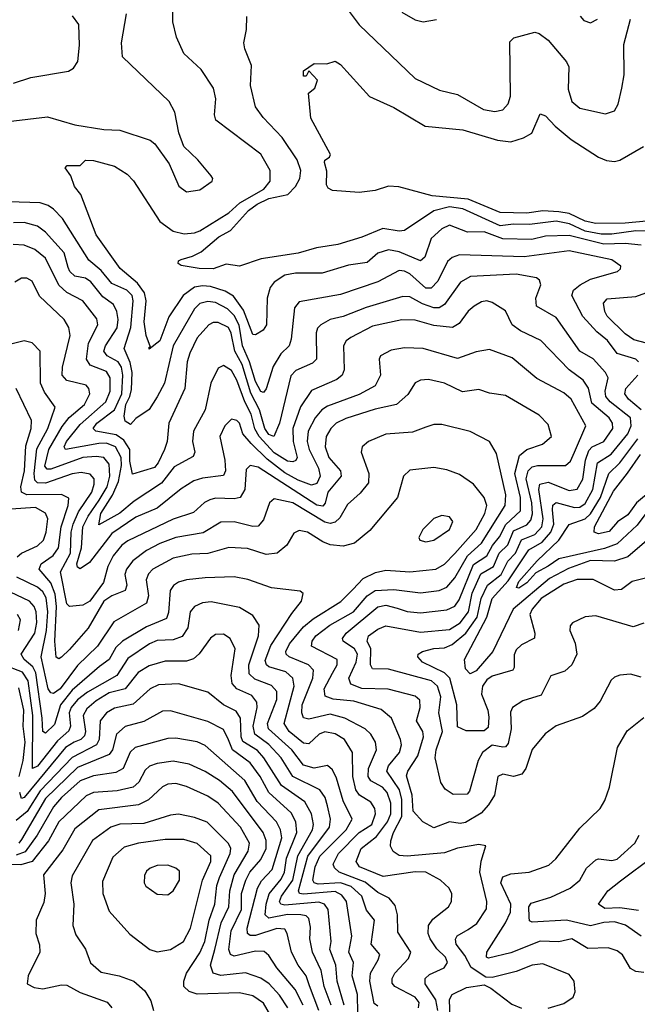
# Model space of a CAD drawing. Extents: x 1308313 to 1441400, y 959662 to 1036319.
# Tile 502 of 656: x 1383148 to 1385471, y 990848 to 994552. Entities that reach past the tile are written whole.
import ezdxf

# ---------------------------------------------------------------- set-up
doc = ezdxf.new("R2010")
doc.units = 0

msp = doc.modelspace()

# ---------------------------------------------------------------- linework, layer by layer
at = {"layer": '0CON10XD'}
for points in [[(1385484.8, 993704.8), (1385425, 993710.8), (1385345, 993707.6), (1385215, 993740.9), (1385125, 993738.7), (1385074.4, 993725.6), (1384965, 993728.2), (1384895, 993754.5), (1384832.6, 993752.6), (1384765, 993778.9), (1384735, 993766.2), (1384695, 993729.3), (1384671.2, 993658.8), (1384655, 993645.9), (1384575, 993679.5), (1384535, 993686.6), (1384495, 993674.2), (1384455, 993639.2), (1384385, 993629.5), (1384285, 993599.2), (1384185, 993598.8), (1384145, 993590.8), (1384105.3, 993565), (1384090.2, 993545), (1384078.3, 993505), (1384076.6, 993405), (1384063.5, 993385), (1384035, 993366.7), (1384025, 993368.6), (1383989.7, 993459.7), (1383952.2, 993512.2), (1383920.8, 993530.8), (1383865, 993548.4), (1383835, 993551.2), (1383805, 993545.6), (1383762.4, 993515), (1383709.2, 993435), (1383675, 993344.6), (1383635, 993312.5), (1383635, 993320), (1383640, 993320), (1383624, 993364), (1383615.8, 993415.8), (1383623.9, 993495), (1383617.1, 993525), (1383590.7, 993560.7), (1383526.2, 993616.2), (1383435, 993743.3), (1383377.5, 993895), (1383354.4, 993925), (1383340.8, 993965), (1383318.8, 993995), (1383326.2, 994003.8), (1383375, 994003.8), (1383395.7, 994024.3), (1383425, 994022.7), (1383505, 994001.9), (1383551.7, 993971.7), (1383576.1, 993946.1), (1383675, 993792.9), (1383725, 993757.1), (1383767, 993747), (1383805, 993750.4), (1383825, 993758.4), (1383935, 993825.3), (1383976.1, 993863.9), (1384066.1, 993915), (1384090.3, 993945), (1384090, 993985), (1384055, 994046.2), (1383885.6, 994175), (1383881.2, 994195), (1383886.2, 994255), (1383876.4, 994295), (1383830, 994365), (1383765.7, 994425), (1383737.3, 994487.3), (1383724.4, 994545), (1383723.8, 994665)], [(1384315, 994680.4), (1384425, 994533.6), (1384635, 994330.8), (1384727.3, 994287.3), (1384795, 994271.5), (1384892, 994215), (1384935, 994207.3), (1384965, 994213.8), (1384985, 994235.6), (1384993.8, 994265), (1384991.3, 994468.7), (1385006, 994484), (1385085.5, 994505.5), (1385101.1, 994501.1), (1385135.7, 994475.7), (1385205, 994394.2), (1385212.9, 994375), (1385210.5, 994290.5), (1385224.4, 994245), (1385255, 994220), (1385351.2, 994198.8), (1385385, 994210), (1385398.9, 994235), (1385412.5, 994295), (1385420.8, 994345), (1385419.5, 994459.5), (1385445, 994554.4)], [(1383105, 994169.3), (1383252.8, 994187.2), (1383355, 994156.4), (1383465, 994139.4), (1383525, 994137.2), (1383639.1, 994099.1), (1383655.7, 994085), (1383710.2, 994010.2), (1383746.4, 993926.4), (1383775, 993904.3), (1383825, 993912.2), (1383872, 993945), (1383874, 993955), (1383867.5, 993965), (1383817.5, 994025), (1383765.3, 994075.3), (1383746.6, 994126.6), (1383730.9, 994205), (1383709.5, 994245), (1383535, 994412.9), (1383530.7, 994465), (1383549.6, 994575)], [(1383125, 994313.2), (1383190, 994335), (1383331.4, 994358.6), (1383350.3, 994369.7), (1383367.1, 994395), (1383373.5, 994456.5), (1383370, 994535), (1383346.5, 994566.5)], [(1385515, 993756.5), (1385465, 993758.5), (1385375.1, 993745.1), (1385335, 993745.7), (1385275, 993757), (1385215.5, 993784.5), (1385165, 993794.2), (1385065, 993782), (1385005, 993783.7), (1384955, 993777.5), (1384815, 993840.9), (1384765, 993848.7), (1384705, 993833.7), (1384595, 993758.9), (1384575, 993756.6), (1384513.1, 993766.9), (1384435, 993733.8), (1384345, 993706.7), (1384264.7, 993694.7), (1384195, 993674.3), (1384056.7, 993653.3), (1383975, 993625.8), (1383925, 993632.5), (1383875, 993615.8), (1383823, 993617), (1383755, 993627.1), (1383744.5, 993635), (1383745.5, 993645), (1383755, 993650.8), (1383797.6, 993662.4), (1383830.8, 993679.2), (1383896.3, 993735), (1383940.4, 993759.6), (1384008.1, 993835), (1384041.7, 993858.3), (1384085, 993879.8), (1384156.3, 993895), (1384184.7, 993925), (1384202.1, 993955), (1384204.7, 993985), (1384191.1, 994025), (1384135, 994108.8), (1384063.5, 994185), (1384034.5, 994225), (1384016.2, 994305), (1384020.3, 994380.3), (1383995, 994443.3), (1383991.4, 994465), (1384001.4, 994515), (1384001.9, 994565)], [(1384585, 994580.8), (1384635, 994552), (1384665, 994544), (1384715, 994553.1)], [(1385255.5, 994565.5), (1385269.5, 994549.5), (1385295, 994540.6), (1385320.8, 994555)], [(1385545, 993798.4), (1385425, 993786.6), (1385315, 993785.7), (1385275, 993794.4), (1385215, 993823.4), (1385175, 993830.1), (1385115, 993833.7), (1385055, 993824), (1384955, 993826.7), (1384835, 993877.3), (1384699.4, 993889.4), (1384573.6, 993923.6), (1384535, 993925.6), (1384485, 993909.5), (1384425, 993901.9), (1384325, 993909.4), (1384308.6, 993918.6), (1384301.3, 993931.3), (1384302.5, 993982.5), (1384293.7, 994015), (1384295.4, 994024.6), (1384313.3, 994035), (1384316.5, 994045), (1384242.3, 994182.3), (1384233.6, 994276.4), (1384257.5, 994295), (1384267.5, 994325), (1384235, 994360), (1384225, 994340), (1384215, 994340), (1384215, 994360), (1384255, 994387.5), (1384303, 994387), (1384335, 994396.2), (1384355, 994383.3), (1384463.4, 994263.4), (1384555, 994222.5), (1384672.3, 994152.3), (1384815, 994137.8), (1384945, 994099.8), (1384995, 994093.4), (1385042.4, 994107.6), (1385074.1, 994125.9), (1385105, 994198.8), (1385125, 994190.6), (1385161.3, 994151.3), (1385222, 994102), (1385324.8, 994034.8), (1385355, 994022.5), (1385385, 994018.4), (1385405, 994024), (1385494.3, 994075.7)], [(1385475.2, 993265.2), (1385465.2, 993275.2), (1385395, 993296.8), (1385358.4, 993345), (1385317.9, 993377.9), (1385266, 993436), (1385224.3, 993515), (1385230.5, 993535), (1385255.6, 993554.4), (1385295, 993576.7), (1385396, 993605), (1385407.5, 993615), (1385409.2, 993625), (1385375, 993648.8), (1385215, 993682.4), (1385045, 993660.9), (1384802.1, 993667.9), (1384775, 993658.4), (1384756.9, 993643.1), (1384721.1, 993568.9), (1384695, 993542.1), (1384675, 993542.6), (1384615, 993595.9), (1384595, 993606.9), (1384575, 993608.9), (1384495, 993566.5), (1384355, 993518.4), (1384198.5, 993491.5), (1384181.9, 993468.1), (1384169, 993351), (1384161.2, 993325), (1384129.7, 993295), (1384101.8, 993248.2), (1384075, 993164.2), (1384065, 993149.6), (1384055, 993153.6), (1384035, 993190.8), (1384012.4, 993265), (1383986.4, 993325), (1383972.9, 993402.9), (1383955, 993439.5), (1383929.8, 993465), (1383885, 993487.9), (1383855, 993492.8), (1383825, 993485.2), (1383805.7, 993464.3), (1383725.5, 993325), (1383692.4, 993185), (1383665, 993133.1), (1383635, 993085.6), (1383585, 993052.2), (1383565, 993029.4), (1383545, 993042.5), (1383541.1, 993061.1), (1383546.6, 993105), (1383562.4, 993135), (1383568.3, 993161.7), (1383571, 993225), (1383563.1, 993263.1), (1383540.9, 993315), (1383566, 993395), (1383575.1, 993495), (1383570.5, 993515), (1383550.8, 993535), (1383495, 993560.2), (1383455, 993609.2), (1383408.2, 993648.2), (1383309, 993805), (1383275, 993839.5), (1383255, 993853.7), (1383225, 993863.3), (1383107, 993867)], [(1383788.3, 993298.3), (1383777.6, 993265), (1383769.1, 993165), (1383708.9, 993035), (1383702.1, 992965), (1383693, 992935), (1383669.3, 992885), (1383655, 992868.1), (1383572.3, 992842.3), (1383561.9, 992891.9), (1383561.6, 992935), (1383540.2, 992970.2), (1383511.1, 992991.1), (1383434.5, 993004.5), (1383424.8, 993014.8), (1383438.4, 993035), (1383504.9, 993085.1), (1383531.6, 993145), (1383535.5, 993215), (1383531, 993245), (1383518.1, 993265), (1383477.4, 993287.4), (1383464.8, 993305), (1383470.4, 993325), (1383515, 993393.6), (1383518.5, 993425), (1383513.4, 993455), (1383501, 993481), (1383460.3, 993510.3), (1383415, 993566.9), (1383395, 993580.2), (1383355, 993587.7), (1383336.6, 993605), (1383330.8, 993620.8), (1383314.8, 993675), (1383245, 993753.6), (1383215, 993775.2), (1383165, 993789.8), (1383125, 993787.7)], [(1385506.7, 992453.3), (1385451, 992439), (1385410.7, 992409.3), (1385385, 992406.8), (1385305, 992445.9), (1385245, 992446.9), (1385195, 992429.1), (1385109.4, 992375), (1385075.3, 992335), (1385066.1, 992315), (1385085.3, 992244.7), (1385084.1, 992225.9), (1385035, 992201.2), (1385015, 992181.2), (1385007, 992163), (1385008, 992115), (1385002.2, 992105), (1384925, 992082.3), (1384905, 992068.4), (1384888.1, 992045), (1384884.7, 992014.7), (1384908, 991955), (1384912.1, 991927.9), (1384910.3, 991889.7), (1384895, 991877.3), (1384827.6, 991877.6), (1384795, 991892.7), (1384792, 991975), (1384765.4, 992075), (1384745, 992095.7), (1384662.9, 992135), (1384645.6, 992155), (1384647.1, 992165), (1384662.5, 992175), (1384705, 992187), (1384745, 992189.3), (1384775, 992202), (1384825.8, 992244.2), (1384868.9, 992305), (1384883.8, 992375), (1384907.3, 992425), (1384958.8, 992465), (1384983.5, 992515), (1385012.2, 992545), (1385034.6, 992595.4), (1385085, 992615.7), (1385111.2, 992645), (1385116.7, 992675), (1385099.9, 992785), (1385104.4, 992805.6), (1385135, 992812.8), (1385215, 992781.6), (1385245, 992785.9), (1385265.8, 992824.2), (1385275.5, 992895), (1385288.1, 992931.9), (1385300.8, 992945), (1385345, 992965.6), (1385378.2, 993015), (1385378, 993035), (1385365, 993054.8), (1385300.2, 993110.2), (1385286.6, 993166.6), (1385266.9, 993196.9), (1385214.8, 993234.8), (1385108.2, 993345), (1385032, 993382), (1385000.7, 993405), (1384975, 993457.8), (1384925, 993488.9), (1384905, 993494.5), (1384885, 993491.2), (1384856.9, 993475), (1384835, 993456.4), (1384800.5, 993409.5), (1384775.3, 993394.7), (1384705, 993401.6), (1384635, 993421.7), (1384585, 993423), (1384475, 993400), (1384392.9, 993357.1), (1384375.5, 993344.5), (1384366.3, 993325), (1384368, 993235), (1384360.8, 993215), (1384341, 993199), (1384245, 993157.8), (1384203.7, 993096.3), (1384175.4, 993015), (1384176.7, 992965), (1384191.2, 992905), (1384186.2, 992893.8), (1384175, 992888.7), (1384155, 992891.8), (1384105, 992923.4), (1384048, 992985), (1384032.8, 993012.8), (1384018.8, 993068.8), (1383994.5, 993115), (1383965, 993196), (1383945, 993233.1), (1383915, 993251.9), (1383895, 993241.4), (1383866.4, 993185), (1383845.8, 993085), (1383801.3, 993005), (1383797.5, 992965), (1383806.4, 992925), (1383800.5, 992909.5), (1383729.3, 992870.7), (1383681.5, 992808.5), (1383578.3, 992741.7), (1383525, 992695.8), (1383445, 992652), (1383453.4, 992695), (1383496.6, 992763.4), (1383519.8, 992815), (1383530.4, 992875), (1383529.1, 992905), (1383507.7, 992945), (1383475, 992958.7), (1383445, 992958.2), (1383320, 992935), (1383315.8, 992945), (1383324.2, 992965), (1383375, 993029), (1383472.1, 993115), (1383488.3, 993155), (1383488.6, 993205), (1383475, 993229.1), (1383412.6, 993252.6), (1383399.5, 993275), (1383406.3, 993335), (1383441.9, 993405), (1383437.7, 993427.7), (1383385.1, 993495.1), (1383325, 993526), (1383295, 993554.3), (1383245.1, 993655.1), (1383205, 993688.4), (1383165.3, 993704.7), (1383123.4, 993706.6)], [(1385506.8, 992593.2), (1385435, 992531.3), (1385385, 992515.5), (1385295, 992518.5), (1385211.8, 992488.2), (1385140.4, 992449.6), (1385003.6, 992335), (1384926.9, 992175), (1384865, 992102.5), (1384841.8, 992091.8), (1384825, 992110), (1384820.9, 992145), (1384904.8, 992305), (1384925.1, 992374.9), (1384985, 992441.3), (1385062.4, 992557.6), (1385112.9, 992587.1), (1385146, 992624), (1385156.7, 992655), (1385151.6, 992708.4), (1385153.4, 992726.6), (1385165, 992736.4), (1385235, 992717.2), (1385255, 992719.1), (1385275, 992732.2), (1385304, 992785), (1385321, 992885), (1385372.6, 992917.4), (1385435.1, 992995), (1385447.3, 993025), (1385444.5, 993055), (1385368.8, 993115), (1385352.8, 993135), (1385350, 993155), (1385361.4, 993205), (1385351.4, 993225), (1385305, 993276.9), (1385255, 993305.3), (1385165, 993432.7), (1385092.1, 993475), (1385089.1, 993505), (1385108.5, 993555), (1385102.9, 993572.9), (1385091.7, 993581.7), (1385015, 993595.2), (1384843.4, 993586.6), (1384805.4, 993564.6), (1384745, 993481.1), (1384725, 993468.4), (1384705, 993468.1), (1384663.1, 993483.1), (1384615, 993510.2), (1384589.5, 993510.5), (1384450.9, 993469.1), (1384365, 993436), (1384315, 993424.7), (1384281.1, 993405), (1384268.2, 993391.8), (1384262.8, 993375), (1384263.9, 993275), (1384249.7, 993260.3), (1384187.1, 993232.9), (1384167.5, 993212.5), (1384124.5, 993035), (1384103.3, 992985), (1384085, 992991.5), (1384069.8, 993015), (1384049.3, 993085), (1384017, 993147), (1383984.2, 993255), (1383957.5, 993305), (1383943.6, 993373.6), (1383932.9, 993395), (1383895, 993412.8), (1383875, 993412.9), (1383859.6, 993405), (1383815.7, 993355), (1383788.3, 993298.3)], [(1385495, 992281.8), (1385455, 992268.8), (1385315, 992310), (1385275, 992306.2), (1385226.4, 992283.6), (1385217.9, 992272.1), (1385217.1, 992255), (1385236.6, 992206.6), (1385243.6, 992165), (1385224.7, 992125.3), (1385198.1, 992101.9), (1385145, 992084.2), (1385108.7, 992011.3), (1385040.5, 991989.5), (1385001.4, 991965), (1384993.3, 991946.7), (1384996.2, 991885), (1384985, 991828.9), (1384975, 991817.5), (1384965, 991815.8), (1384925, 991822.8), (1384888.7, 991795), (1384871.7, 991765), (1384840.2, 991649.8), (1384830.9, 991639.1), (1384777.7, 991637.7), (1384748, 991658), (1384732.4, 991682.4), (1384710.2, 991775), (1384713.7, 991805), (1384738.6, 991875), (1384724.5, 991944.5), (1384731.8, 992005), (1384719.4, 992045), (1384696.7, 992065), (1384535, 992109), (1384475, 992110.6), (1384467.7, 992125), (1384468, 992185), (1384454.8, 992215), (1384460.3, 992235), (1384495, 992260), (1384525, 992271.6), (1384655, 992248.9), (1384765, 992258.9), (1384805, 992283.2), (1384835.4, 992324.6), (1384849.2, 992395), (1384882, 992468), (1384929.6, 992495), (1384951.2, 992545), (1384983.2, 992576.8), (1385005, 992629), (1385055, 992651.6), (1385070.2, 992669.8), (1385076, 992694), (1385073.9, 992735), (1385053.3, 992825), (1385059.8, 992855), (1385075, 992870), (1385095, 992875.8), (1385200.6, 992875), (1385218.9, 992891.1), (1385234.5, 992925), (1385277.3, 993025), (1385221.4, 993125), (1385195, 993148.4), (1385092.7, 993202.7), (1385000.1, 993280.1), (1384915, 993311.1), (1384865, 993302.6), (1384795, 993277.9), (1384665, 993315.3), (1384595, 993317.5), (1384545, 993308.7), (1384505, 993288.1), (1384500, 993275), (1384505.4, 993215), (1384485, 993174.7), (1384425, 993142.6), (1384305, 993098.8), (1384283.9, 993085), (1384258.8, 993055), (1384233, 993005), (1384229.1, 992965), (1384237, 992935), (1384271.4, 992865), (1384277.9, 992835), (1384265, 992807.6), (1384245, 992800.8), (1384195, 992819.5), (1384145, 992847.4), (1384079.2, 992899.2), (1384018.1, 992958.1), (1383987.4, 992995), (1383974.5, 993035), (1383965, 993044.5), (1383945, 993049.1), (1383919.6, 993025), (1383901.1, 992985), (1383919.8, 992895), (1383921.4, 992855), (1383915, 992837.5), (1383835, 992828), (1383802.8, 992817.2), (1383755, 992787.8), (1383664.7, 992715), (1383585, 992680.8), (1383495, 992618.9), (1383409.9, 992510.1), (1383375, 992486.4), (1383365, 992492.2), (1383362.9, 992505), (1383380.1, 992565), (1383385.9, 992644.1), (1383405.2, 992684.8), (1383447.2, 992745), (1383476.5, 992795), (1383487.2, 992835), (1383485, 992880.5), (1383465, 992904.8), (1383435, 992909.7), (1383385, 992905.3), (1383265, 992861.5), (1383251.4, 992861.4), (1383242.9, 992872.9), (1383257.1, 992935), (1383307.4, 993022.6), (1383334.6, 993055.4), (1383391.6, 993105), (1383412.1, 993145), (1383408.4, 993165), (1383397.5, 993177.5), (1383325.2, 993195.2), (1383307.3, 993215), (1383309.2, 993245), (1383337.6, 993365), (1383332.5, 993395), (1383315, 993424.5), (1383222.1, 993512.1), (1383195, 993568.5), (1383175, 993580.4), (1383155, 993579.6), (1383129.5, 993565)], [(1385528.9, 993328.9), (1385457.6, 993347.6), (1385425, 993370.8), (1385357.7, 993437.7), (1385348.5, 993455), (1385343.9, 993486.1), (1385357.6, 993502.4), (1385465, 993510.9), (1385530.9, 993535)], [(1385485, 992078.6), (1385445, 992090), (1385405, 992087.1), (1385385, 992079.2), (1385372, 992068), (1385331.1, 991988.9), (1385308.8, 991961.2), (1385265, 991930.5), (1385165, 991895.4), (1385123.9, 991866.1), (1385075, 991807.1), (1385051.8, 991735), (1385036.5, 991713.5), (1385005, 991705.3), (1384965, 991714.5), (1384945.7, 991705), (1384933.8, 991635), (1384911.6, 991598.4), (1384883, 991567), (1384825, 991532.7), (1384805, 991528.4), (1384765, 991534.7), (1384705, 991511.7), (1384664.6, 991534.6), (1384627.2, 991575), (1384623.6, 991635), (1384602.5, 991707.5), (1384607.4, 991725), (1384645, 991783.6), (1384666.5, 991855), (1384663.6, 991875), (1384640.8, 991915), (1384653.9, 991965), (1384652.7, 991992.7), (1384635, 992007.9), (1384533.7, 992033.7), (1384435, 992036.9), (1384393.1, 992053.1), (1384386, 992075), (1384413.3, 992135), (1384418, 992165), (1384406.7, 992185), (1384364.7, 992215), (1384361.8, 992225), (1384375.7, 992245), (1384495, 992343.3), (1384525, 992349.7), (1384568, 992338), (1384605, 992326), (1384655, 992321.3), (1384755, 992331.7), (1384785, 992345.8), (1384800.4, 992369.6), (1384855, 992503.4), (1384904.6, 992535), (1384925.6, 992574.4), (1384953, 992607), (1384976.6, 992653.4), (1385030.9, 992705), (1385031.2, 992755), (1385010.7, 992845), (1385027.6, 992912.4), (1385055, 992936.1), (1385113.9, 992956.1), (1385147.5, 992985), (1385135, 993029.2), (1385102.2, 993065), (1384975, 993138.8), (1384915, 993147.9), (1384875, 993161.1), (1384812.7, 993152.7), (1384745, 993185.3), (1384685, 993198.7), (1384655, 993196.8), (1384635, 993186.7), (1384607.6, 993142.4), (1384565.2, 993104.8), (1384485, 993087), (1384375, 993052.6), (1384338.5, 993035), (1384317.9, 993015), (1384301, 992985), (1384296.5, 992945), (1384311.2, 992905), (1384354.2, 992855), (1384356.7, 992835), (1384306.5, 992775), (1384296.7, 992733.3), (1384287.7, 992722.3), (1384265, 992726.6), (1384045, 992869.2), (1384015, 992875.9), (1384000, 992860), (1383994.2, 992785), (1383976.7, 992755), (1383955, 992750.2), (1383885, 992752.4), (1383863.3, 992746.7), (1383843.6, 992736.4), (1383802, 992698), (1383725, 992673.1), (1383555, 992591.6), (1383532.4, 992575), (1383499.2, 992535), (1383479, 992495), (1383463.4, 992435), (1383411.4, 992365), (1383385, 992349.4), (1383335, 992345.4), (1383325, 992354.4), (1383301.8, 992475), (1383339.3, 992545), (1383342, 992625), (1383348.8, 992655), (1383369, 992701), (1383419.1, 992775), (1383428.6, 992805), (1383427.5, 992825), (1383412.4, 992842.4), (1383378.8, 992848.8), (1383345, 992843.9), (1383245, 992809.2), (1383215, 992810.7), (1383205, 992820), (1383202.2, 992845), (1383211.9, 992938.1), (1383253.5, 993015), (1383281.6, 993095), (1383241.6, 993151.6), (1383226.4, 993185), (1383224.5, 993305), (1383195, 993336.7), (1383164.5, 993344.5), (1383075, 993321.3)], [(1385485.1, 993085.1), (1385438.1, 993125), (1385424.3, 993145), (1385427.6, 993165), (1385473.3, 993215)], [(1385135, 990833.6), (1385195, 990850.8), (1385229.5, 990875), (1385236.5, 990895), (1385233.5, 990935), (1385215, 990960.5), (1385115, 991000.3), (1385075, 990995.2), (1385015, 990971.7), (1384925, 990948.7), (1384900.7, 990950.7), (1384846.2, 990986.2), (1384821.9, 991031.9), (1384789.7, 991075), (1384786.9, 991093.1), (1384793.7, 991106.3), (1384835, 991129.5), (1384867.2, 991152.8), (1384903.1, 991206.9), (1384904.7, 991235.3), (1384879, 991345), (1384883.7, 991386.3), (1384901.2, 991445), (1384875, 991449.6), (1384795, 991435.8), (1384745, 991418.4), (1384605, 991405.2), (1384575, 991407.8), (1384552.5, 991422.5), (1384542.9, 991442.9), (1384543.6, 991463.6), (1384553.4, 991495), (1384585.6, 991554.4), (1384585, 991618.8), (1384576.3, 991655), (1384528.5, 991725), (1384535.2, 991745), (1384576.8, 991795), (1384583.3, 991825), (1384580.4, 991845), (1384546.2, 991925), (1384507.4, 991957.4), (1384405, 991989.1), (1384326.4, 991996.4), (1384297.3, 992007.3), (1384292.5, 992035), (1384325, 992093.8), (1384342.2, 992125), (1384341.6, 992145), (1384245.3, 992195), (1384247.3, 992215), (1384261.9, 992235), (1384313.8, 992275), (1384403, 992325), (1384455, 992385.2), (1384485, 992404.8), (1384555, 992409.2), (1384655, 992396.7), (1384725, 992405.6), (1384755, 992417), (1384785, 992453.3), (1384831.5, 992535), (1384885, 992582.6), (1384973.3, 992725), (1384976.1, 992765), (1384940.6, 992920.6), (1384915, 992965.8), (1384842.7, 993002.7), (1384735, 993029.6), (1384705, 993030), (1384675, 993019.1), (1384625, 993000.9), (1384525, 992993.8), (1384460, 992965), (1384435.6, 992945), (1384432.7, 992925), (1384460.9, 992845), (1384460, 992810), (1384428.9, 992771.1), (1384381, 992729), (1384351.9, 992678.1), (1384335, 992661.6), (1384315, 992657), (1384295, 992662.5), (1384175, 992735.4), (1384105, 992750), (1384087.5, 992735), (1384065, 992670.6), (1384045, 992647.3), (1384025, 992645.2), (1383955, 992663.5), (1383905, 992661.7), (1383837.7, 992622.3), (1383735, 992604.4), (1383675, 992582.2), (1383624.9, 992555.1), (1383573.4, 992516.6), (1383550.2, 992485), (1383544, 992465), (1383550.8, 992425), (1383544.9, 992405.1), (1383495, 992384.8), (1383464.5, 992365.5), (1383405, 992263.7), (1383335, 992183.1), (1383305, 992153.9), (1383295, 992148.2), (1383285, 992154.2), (1383279.8, 992215), (1383286.6, 992345), (1383281.8, 992391.8), (1383265, 992434.5), (1383221.6, 992485), (1383228.8, 992505), (1383273.9, 992536.1), (1383293.5, 992565), (1383303.8, 992645), (1383330.3, 992725), (1383332.4, 992752.4), (1383305, 992766.1), (1383175.4, 992765.4), (1383154.4, 992774.4), (1383152.1, 992795), (1383165.5, 992855), (1383171, 992949), (1383191.3, 993015), (1383193, 993045), (1383134.6, 993165)], [(1385502.8, 992695), (1385469.7, 992650.3), (1385395, 992580), (1385346.9, 992563.1), (1385175, 992523.9), (1385135, 992496.1), (1385089, 992471), (1385055, 992433.3), (1385025, 992413.6), (1385016.4, 992416.4), (1385025, 992438.6), (1385093.7, 992516.3), (1385175.8, 992595), (1385215, 992652.9), (1385275, 992674.9), (1385295, 992693.5), (1385332.1, 992755), (1385364.2, 992845), (1385405.2, 992884.8), (1385472.3, 992975)], [(1385526.2, 992783.8), (1385467.6, 992735), (1385435, 992690), (1385396.2, 992663.8), (1385365, 992627.1), (1385325, 992618.5), (1385308.7, 992625), (1385309.7, 992645), (1385380.7, 992779.3), (1385434.1, 992845.9), (1385482.9, 992917.1)], [(1384720.3, 990825), (1384713.6, 990865), (1384672.9, 990925), (1384672.5, 990945), (1384689.2, 990960.8), (1384744.5, 990985), (1384757.4, 991005), (1384748.8, 991025), (1384716.7, 991056.7), (1384692, 991095), (1384684.2, 991115), (1384685.2, 991144.8), (1384702, 991168), (1384761.1, 991215), (1384772.3, 991235), (1384773.6, 991263.6), (1384762.9, 991285), (1384730.6, 991315), (1384675, 991344.8), (1384635, 991346.3), (1384515, 991328.6), (1384425.4, 991365), (1384413.8, 991385), (1384432.8, 991435), (1384490.2, 991479.8), (1384531.3, 991535), (1384543.3, 991565), (1384543.7, 991605), (1384529.8, 991645), (1384512.7, 991665), (1384468.9, 991688.9), (1384458.6, 991705), (1384460.2, 991735), (1384490, 991805), (1384486.7, 991835), (1384468.4, 991865), (1384447.2, 991885), (1384371.2, 991925), (1384315, 991939.2), (1384235, 991921.6), (1384215.7, 991925.7), (1384208.5, 991945), (1384210.5, 991975), (1384250.3, 992075), (1384253.3, 992105), (1384234.6, 992125), (1384161.5, 992155), (1384150.3, 992165), (1384148.7, 992175), (1384162.5, 992205), (1384215, 992268.4), (1384251.8, 992298.2), (1384356, 992364), (1384400.8, 992409.2), (1384439.9, 992450.1), (1384486.7, 992473.3), (1384525, 992481.6), (1384615, 992475.6), (1384712.5, 992485), (1384745, 992504.3), (1384785, 992544), (1384864.5, 992635), (1384897.4, 992695), (1384904.3, 992724.3), (1384895, 992755.5), (1384855, 992804.5), (1384801.7, 992841.7), (1384755, 992859.6), (1384705, 992868.2), (1384615, 992857.8), (1384591.1, 992835), (1384568.8, 992755), (1384465, 992630.5), (1384406.6, 992583.4), (1384365, 992572.4), (1384315, 992577.4), (1384287.8, 992587.8), (1384230, 992625), (1384198.7, 992631.3), (1384179.4, 992620.6), (1384152.2, 992575), (1384116, 992546), (1384075, 992540.3), (1384005, 992562.9), (1383935, 992566.7), (1383855.8, 992544.2), (1383795, 992542.3), (1383725, 992526.7), (1383648.5, 992485), (1383631.8, 992468.2), (1383623.4, 992445), (1383632.8, 992385), (1383625, 992356.8), (1383502.6, 992287.4), (1383440, 992195), (1383365, 992123.5), (1383299.7, 992035), (1383275, 992018), (1383265, 992019.5), (1383254.9, 992034.9), (1383228.8, 992155), (1383249.2, 992255), (1383253.8, 992325), (1383247.7, 992377.7), (1383235, 992400.6), (1383215, 992417.7), (1383136.7, 992455)], [(1383138.5, 992531.5), (1383155, 992545.2), (1383215, 992573.7), (1383236.9, 992595), (1383248.1, 992625), (1383253.5, 992675), (1383245, 992695.9), (1383206.9, 992716.9), (1383115, 992711.3)], [(1384675, 992588.6), (1384705, 992593.8), (1384765, 992634.4), (1384776.7, 992665), (1384765, 992682.5), (1384735, 992686.7), (1384705, 992675.6), (1384664.3, 992635), (1384648.8, 992605), (1384653.3, 992595), (1384675, 992588.6)], [(1384647.4, 990835), (1384649.8, 990855), (1384634.7, 990875), (1384558.5, 990915), (1384548.3, 990928.3), (1384548.2, 990945), (1384558.2, 990965), (1384609.9, 991020.1), (1384618.8, 991045), (1384569.9, 991119.9), (1384569.2, 991185), (1384560.2, 991220.2), (1384537.9, 991247.9), (1384495, 991268.7), (1384447.4, 991307.4), (1384349.3, 991345), (1384331.7, 991361.7), (1384327.3, 991375), (1384346.7, 991415), (1384425, 991494), (1384472.8, 991525), (1384485.5, 991565), (1384484, 991585), (1384468.5, 991608.5), (1384426.4, 991635), (1384412.4, 991655), (1384401.2, 991705), (1384400.2, 991795), (1384369.1, 991845), (1384335, 991866), (1384295, 991873), (1384274.1, 991865), (1384235, 991827.6), (1384215, 991830.7), (1384161.5, 991875), (1384142.6, 991905), (1384179.9, 992045), (1384175.6, 992075), (1384148.8, 992098.8), (1384085, 992118), (1384075.8, 992125.8), (1384071.6, 992141.6), (1384092.5, 992197.5), (1384171, 992319), (1384207.8, 992365), (1384214, 992394), (1384203, 992403), (1384095, 992414.6), (1384006.4, 992446.4), (1383955, 992456.2), (1383845, 992452.5), (1383775, 992445.3), (1383745, 992435.9), (1383726.1, 992423.9), (1383713.7, 992405), (1383707.9, 992322.1), (1383699.7, 992300.3), (1383625, 992267.9), (1383535, 992214.8), (1383509.5, 992190.5), (1383484.3, 992145), (1383448.6, 992118.6), (1383345, 992029.9), (1383301.6, 991975), (1383279.5, 991900.5), (1383245, 991868.2), (1383235, 991874.5), (1383233.1, 991925), (1383208.6, 992095), (1383197.5, 992117.5), (1383164.3, 992145), (1383153.4, 992165), (1383205.4, 992245), (1383212.4, 992285), (1383210.4, 992325), (1383202.8, 992345), (1383184.9, 992364.9), (1383089.5, 992409.5)], [(1384495, 990840.7), (1384481.4, 990851.4), (1384464.5, 990935), (1384466.7, 990965), (1384496.2, 991015), (1384501.8, 991035), (1384470, 991075), (1384482.8, 991165), (1384452.3, 991202.3), (1384434.8, 991255), (1384395, 991290.9), (1384355, 991305.7), (1384270.2, 991300.2), (1384255.4, 991305.4), (1384250.4, 991315), (1384258.6, 991365), (1384276.8, 991405), (1384375.5, 991505), (1384398.6, 991545), (1384364.2, 991614.2), (1384338.9, 991698.9), (1384325, 991730), (1384305, 991746.5), (1384255, 991737), (1384215, 991748.4), (1384171.9, 991805), (1384084.2, 991885), (1384079.9, 991905), (1384114.8, 991995), (1384114.8, 992024.8), (1384095, 992048.1), (1384031.9, 992071.9), (1384010.9, 992090.9), (1384009.7, 992125), (1384045.6, 992235), (1384048.2, 992275), (1384025, 992311.5), (1383975, 992340.8), (1383867.8, 992362.2), (1383835, 992358.6), (1383805, 992345.3), (1383789.4, 992325), (1383780.6, 992265), (1383758.5, 992231.5), (1383725, 992219.6), (1383665, 992216.6), (1383636, 992205), (1383555, 992149.6), (1383513.8, 992085), (1383403.1, 992023.1), (1383365, 991994), (1383341, 991965), (1383333.8, 991945), (1383338.6, 991895), (1383332.3, 991877.7), (1383290, 991840), (1383215, 991743.8), (1383195.6, 991735.6), (1383198, 991935), (1383179.5, 992065), (1383158.2, 992098.2), (1383087.3, 992125)], [(1383143.1, 992255), (1383151.3, 992295), (1383140.2, 992315)], [(1384419.3, 990815), (1384418.5, 990885), (1384398.9, 990955), (1384403.9, 991005), (1384385.6, 991045), (1384396.5, 991105), (1384377.4, 991235), (1384358.9, 991258.9), (1384335, 991272.4), (1384215, 991262.1), (1384200.4, 991265), (1384195.9, 991275), (1384232.2, 991405), (1384312.8, 991515), (1384317, 991545), (1384305.6, 991594.4), (1384296.9, 991626.9), (1384276.3, 991655), (1384175, 991704.8), (1384131.7, 991775), (1384085, 991825.1), (1384032.3, 991865), (1384026.5, 991895), (1384041, 991965), (1384039.6, 991985), (1384020.4, 992010.4), (1383965.1, 992035.1), (1383947.3, 992055), (1383943.4, 992085), (1383958.6, 992185), (1383939.1, 992225), (1383915, 992241.2), (1383885, 992239.6), (1383865, 992225.4), (1383823, 992167), (1383801.9, 992148.1), (1383775, 992139.2), (1383695, 992139.6), (1383635, 992121.9), (1383593.7, 992096.3), (1383545, 992035.2), (1383485, 992020.1), (1383435, 991989.5), (1383400.6, 991959.4), (1383387, 991935), (1383395.6, 991875), (1383391.9, 991858.1), (1383378.3, 991845), (1383352.7, 991835), (1383319.7, 991815), (1383165, 991626.7), (1383155, 991622.9), (1383148, 991645)], [(1384367.7, 990845), (1384341.5, 990935), (1384337.3, 990995), (1384314.5, 991055), (1384319.3, 991085), (1384307.5, 991205), (1384294.9, 991224.9), (1384273, 991233), (1384145, 991221.8), (1384130.3, 991225), (1384125.5, 991235), (1384132.3, 991255), (1384175, 991315.6), (1384193.7, 991406.3), (1384249, 991505), (1384252.9, 991525), (1384244.8, 991565), (1384219.9, 991609.9), (1384132, 991672), (1384066, 991775), (1384042.6, 991802.6), (1383987.4, 991837.4), (1383981.2, 991855), (1383979, 991925), (1383961.7, 991951.7), (1383913.9, 991975), (1383855, 992022.5), (1383745, 992054.2), (1383670.1, 992049.9), (1383638.9, 992035), (1383575, 991977), (1383505, 991962), (1383474.3, 991945), (1383450, 991915), (1383446.8, 991845), (1383437.2, 991825), (1383345, 991776.6), (1383225, 991651.5), (1383176.2, 991573.8), (1383135, 991540)], [(1383145.9, 991705), (1383161.5, 991765), (1383168, 991835), (1383160.5, 991895), (1383164, 991955), (1383145, 992038.5)], [(1384319.8, 990845), (1384293.2, 990915), (1384282.1, 990975), (1384249.8, 991045), (1384239.6, 991095), (1384241.5, 991138.5), (1384235, 991170.5), (1384225, 991180.8), (1384205.4, 991185.4), (1384155, 991185.8), (1384085, 991172.3), (1384071, 991185), (1384074.6, 991224.6), (1384086.3, 991263.7), (1384131, 991319), (1384143.8, 991345), (1384151.9, 991398.1), (1384190, 991495), (1384186.5, 991535), (1384168.4, 991568.4), (1384084.5, 991644.5), (1384052.3, 991705), (1384015, 991757), (1383948, 991805), (1383933.1, 991843.1), (1383915, 991881.6), (1383855, 991912.6), (1383715, 991952.7), (1383685, 991950.5), (1383615, 991912), (1383545, 991893.8), (1383511.9, 991865), (1383497, 991805), (1383485, 991787.6), (1383365, 991739.1), (1383245, 991623), (1383155, 991468.3), (1383144.3, 991455)], [(1385495, 990968), (1385465, 990971.8), (1385445, 990983.1), (1385414.7, 991034.7), (1385395, 991049.5), (1385360.9, 991060.9), (1385285, 991058.3), (1385225, 991094.7), (1385175, 991083.9), (1385105, 991085.2), (1384995, 991041.7), (1384911.3, 991021.3), (1384903.2, 991025), (1384905.4, 991045), (1384975, 991154.6), (1384994, 991195), (1384995.2, 991225), (1384957.6, 991305), (1384965, 991328.1), (1384995, 991339.2), (1385064.1, 991345.9), (1385137.7, 991372.3), (1385164.7, 991395.3), (1385255, 991510.6), (1385330.6, 991585), (1385348.5, 991615), (1385366.2, 991665), (1385396.8, 991815), (1385433.2, 991876.8), (1385495, 991926.9)], [(1384272.6, 990825), (1384237.7, 990917.7), (1384225.4, 990955.4), (1384195.1, 990995.1), (1384170, 991045), (1384153.8, 991115), (1384145, 991130.7), (1384115, 991133.8), (1384035, 991107.1), (1384015, 991107.1), (1384004.8, 991115), (1384003.7, 991135), (1384042.4, 991285), (1384056.8, 991313.2), (1384097, 991355), (1384134.3, 991475), (1384128.8, 991505), (1384113.3, 991535), (1384041.6, 991611.6), (1383995, 991690), (1383845, 991822.1), (1383815, 991835.2), (1383735, 991849.8), (1383705, 991848.3), (1383581.8, 991815), (1383563.5, 991796.5), (1383536.7, 991735), (1383510.1, 991720.1), (1383425, 991707.3), (1383375, 991688.7), (1383305, 991626.8), (1383275, 991591.3), (1383213.9, 991485), (1383168.4, 991421.6), (1383135, 991408.9)], [(1384214.6, 990845), (1384183.6, 990903.6), (1384115, 990985.8), (1384085, 991031.5), (1384067.2, 991047.2), (1384035, 991048.4), (1383955, 991029.8), (1383941.3, 991035), (1383934, 991054), (1383942.9, 991125), (1383981.8, 991205), (1383982.5, 991265), (1383998.1, 991315), (1384013.9, 991345), (1384055, 991392.6), (1384074.6, 991435), (1384075.2, 991465), (1384063.8, 991495), (1383948.9, 991648.9), (1383899.8, 991689.8), (1383845, 991724), (1383785, 991751.9), (1383725, 991762.7), (1383665, 991754.3), (1383636.1, 991743.9), (1383619.5, 991729.5), (1383595.9, 991684.1), (1383574.9, 991665.1), (1383515, 991651.5), (1383425, 991645.5), (1383397.7, 991632.3), (1383295.2, 991535), (1383256.5, 991463.5), (1383194.3, 991385), (1383152.7, 991372.7), (1383114, 991374)], [(1384155.9, 990835), (1384125, 990882.6), (1384085.6, 990925.6), (1384055, 990946.8), (1383997.2, 990967.2), (1383905, 990956.5), (1383875.2, 990965.2), (1383865.9, 990995), (1383881.3, 991055), (1383905.6, 991154.4), (1383934.3, 991215), (1383938.5, 991275), (1383954.4, 991335), (1384007.4, 991425), (1384012.1, 991455), (1383978.8, 991515), (1383895, 991605.2), (1383855, 991631.1), (1383775, 991667.6), (1383735, 991678.9), (1383705, 991676.2), (1383685, 991666.5), (1383632.7, 991617.3), (1383595, 991598.3), (1383445, 991580.4), (1383355, 991508.2), (1383310.4, 991429.6), (1383237.8, 991335), (1383243.8, 991265), (1383238.3, 991231.7), (1383210, 991165), (1383208.8, 991115), (1383222.2, 991072.2), (1383223.5, 991045), (1383180, 990955), (1383176, 990925), (1383202, 990912), (1383235, 990906.1), (1383305, 990921.8), (1383325, 990919.7), (1383375, 990892.6), (1383476.6, 990856.6), (1383494.6, 990835)], [(1384092.7, 990805), (1384065, 990852.8), (1384025, 990880.7), (1383975, 990891), (1383815, 990886.6), (1383785, 990895.9), (1383765.4, 990915), (1383765.3, 990935), (1383775.8, 990965), (1383825, 991042.5), (1383844.6, 991085), (1383861, 991165), (1383882.3, 991225), (1383889.8, 991295), (1383899.8, 991325), (1383939.8, 991415), (1383941.9, 991435), (1383933.7, 991453.7), (1383853.4, 991533.4), (1383805, 991551.6), (1383745, 991563.6), (1383715, 991560.3), (1383615, 991528.5), (1383525, 991525.9), (1383490.8, 991515), (1383421.9, 991465), (1383345, 991331.1), (1383339.8, 991305), (1383351.6, 991225), (1383348, 991145), (1383359.1, 991109.1), (1383395, 991055.8), (1383414.2, 991004.2), (1383455, 990968.7), (1383522.5, 990955), (1383576.7, 990935), (1383619.2, 990899.2), (1383641.5, 990861.5), (1383650.8, 990825)], [(1385485, 991104.8), (1385426, 991146), (1385385, 991158.7), (1385345, 991156.5), (1385295, 991143.4), (1385205, 991165.4), (1385075, 991156.9), (1385065, 991162.5), (1385063.6, 991176.4), (1385062.6, 991215), (1385071.2, 991228.8), (1385145, 991250.7), (1385217.7, 991285), (1385254.7, 991315), (1385279.6, 991360.4), (1385315, 991391.8), (1385325, 991395.3), (1385375, 991388.9), (1385395, 991394.7), (1385461.1, 991455), (1385477.1, 991485)], [(1383665, 991045.4), (1383715, 991054.6), (1383764.6, 991085), (1383790.9, 991135), (1383835.8, 991315), (1383866.7, 991385), (1383866.4, 991406.4), (1383815, 991453.7), (1383765, 991467.7), (1383695, 991468.1), (1383595, 991454), (1383541.1, 991438.9), (1383498, 991402), (1383459.9, 991310.1), (1383461.1, 991265), (1383485, 991199.2), (1383561.8, 991111.8), (1383637.1, 991055), (1383665, 991045.4)], [(1385475, 991201.5), (1385405, 991210.9), (1385349.2, 991209.2), (1385324.2, 991225), (1385360, 991275), (1385407.6, 991312.4), (1385531.9, 991405)], [(1383705, 991260.6), (1383725, 991275.7), (1383748.8, 991315), (1383748.9, 991348.9), (1383735, 991360.5), (1383705, 991371.2), (1383665, 991370.9), (1383639.1, 991360.9), (1383625, 991349.2), (1383617.5, 991332.5), (1383616.7, 991305), (1383622.2, 991292.2), (1383665, 991262.7), (1383705, 991260.6)], [(1384767.4, 990795), (1384763.8, 990866.2), (1384774.4, 990885), (1384828.3, 990911.7), (1384895, 990920.9), (1384919.5, 990909.5), (1384998.4, 990848.4), (1385035, 990833.8)]]:
    msp.add_lwpolyline(points, dxfattribs=at)

doc.saveas('drawing.dxf')
